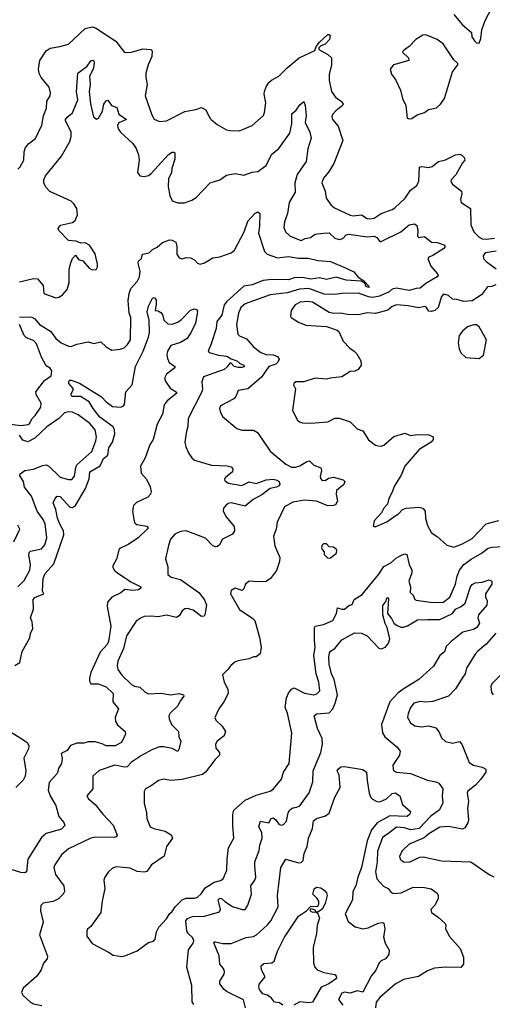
# Model space of a CAD drawing. Extents: x 1690054 to 1842981, y 782881 to 914114.
# Tile 334 of 656: x 1741627 to 1744999, y 885110 to 892127. Entities that reach past the tile are written whole.
import ezdxf

# ---------------------------------------------------------------- set-up
doc = ezdxf.new("R2010")
doc.units = 0

msp = doc.modelspace()

# ---------------------------------------------------------------- linework, layer by layer
at = {"layer": '0CON10XD'}
for points in [[(1744905, 891960), (1744916.4, 891993.6), (1744923.3, 892055), (1744948.3, 892121.7), (1745064.6, 892345)], [(1744725, 892163.8), (1744785, 892090), (1744850, 892035), (1744852.5, 892005), (1744872.5, 891975), (1744885, 891962.5), (1744905, 891960)], [(1741615, 891062), (1741631.7, 891078.3), (1741657.1, 891125), (1741658.9, 891185), (1741668.1, 891215), (1741692, 891245), (1741740.7, 891279.3), (1741785.7, 891375), (1741797.4, 891442.6), (1741817.5, 891495), (1741821.9, 891545), (1741844.3, 891585), (1741847.1, 891605), (1741836.5, 891645), (1741780.5, 891715), (1741765, 891743.8), (1741760.8, 891775), (1741771.5, 891835), (1741815, 891905.5), (1741845, 891923.6), (1741913.3, 891935), (1741975, 891951.4), (1742095, 892064.4), (1742145, 892076.7), (1742168.5, 892068.5), (1742312.7, 891972.7), (1742375, 891892.5), (1742424.1, 891894.1), (1742505, 891918.1), (1742562.5, 891915), (1742572, 891905), (1742570.6, 891865), (1742543.1, 891805), (1742528.1, 891745), (1742526.7, 891715), (1742536.7, 891665), (1742523.3, 891585), (1742569.8, 891449.8), (1742587.6, 891417.6), (1742625, 891400.6), (1742675, 891405.6), (1742805, 891471.5), (1742884.1, 891485.9), (1742925, 891501.2), (1742955, 891483.3), (1742983.9, 891423.9), (1742995, 891413.3), (1743035, 891380), (1743102.3, 891342.3), (1743125, 891336.2), (1743195, 891333.8), (1743285, 891372), (1743366, 891445), (1743374, 891465), (1743382.2, 891535), (1743370.6, 891595), (1743373.1, 891615), (1743385, 891648.8), (1743405, 891680), (1743423.4, 891696.6), (1743475.6, 891724.4), (1743535, 891783.8), (1743621.2, 891855), (1743733, 891907), (1743742.5, 891935), (1743765, 891967.5), (1743825, 892020), (1743835, 892020), (1743841.7, 892011.7), (1743837.5, 891985), (1743805, 891952.5), (1743775, 891940), (1743760, 891925), (1743760, 891915), (1743825, 891879.2), (1743851.4, 891855), (1743851.8, 891805), (1743835.6, 891735), (1743834.4, 891695), (1743852, 891615), (1743880, 891575), (1743923.2, 891543.2), (1743934, 891525), (1743930, 891515), (1743882.2, 891477.8), (1743859.6, 891450.4), (1743854.5, 891435), (1743859.4, 891415), (1743898, 891368), (1743932.5, 891265), (1743867.8, 891102.2), (1743830.9, 891039.1), (1743795, 890996.7), (1743783.5, 890965), (1743805.8, 890905), (1743813.7, 890853.7), (1743848.8, 890805), (1743873.3, 890785), (1743985, 890732.5), (1744005, 890728.5), (1744065, 890736.9), (1744105, 890710.6), (1744125, 890706.9), (1744155, 890712.1), (1744205, 890745.5), (1744285, 890774.3), (1744303.4, 890786.6), (1744378, 890855), (1744415, 890912), (1744460.8, 890945), (1744474.5, 890975.5), (1744478, 891075), (1744495, 891080), (1744545, 891073.8), (1744568.6, 891081.4), (1744615, 891116.2), (1744665, 891128.5), (1744735, 891162.5), (1744767.5, 891167.5), (1744781.7, 891161.7), (1744797.5, 891145), (1744802.5, 891125), (1744785, 891107.5), (1744738.9, 891021.1), (1744705, 890986.2), (1744702, 890975), (1744713.3, 890955), (1744778.8, 890905), (1744781.2, 890885), (1744772.5, 890845), (1744776.2, 890825), (1744841.7, 890781.7), (1744845.7, 890665), (1744866.9, 890615), (1744905, 890577.1), (1744925, 890565.7), (1744955, 890562.7), (1745015, 890569.1)], [(1744405, 891420), (1744425, 891423.3), (1744462.3, 891447.7), (1744513.9, 891466.1), (1744544.1, 891485.9), (1744601.2, 891498.8), (1744630, 891525), (1744656.2, 891565), (1744713.8, 891755), (1744752.5, 891805), (1744752.5, 891815), (1744725, 891840), (1744646.7, 891955), (1744605, 891986.2), (1744525, 892018), (1744503.2, 892016.8), (1744452.5, 891985), (1744405, 891936.7), (1744362.5, 891905), (1744357.5, 891895), (1744401.2, 891855), (1744403.3, 891835), (1744293.3, 891805), (1744270, 891775), (1744279.3, 891739.3), (1744310, 891695), (1744343.8, 891625), (1744356.7, 891565), (1744382.5, 891515), (1744390, 891425), (1744405, 891420)], [(1741992.5, 890395), (1742003.3, 890425), (1742025, 890447.5), (1742047.5, 890417.5), (1742078.3, 890408.3), (1742122.5, 890355), (1742145, 890343.3), (1742173, 890347), (1742181.2, 890365), (1742181.2, 890385), (1742165, 890457.5), (1742125, 890518.8), (1742095, 890536.2), (1742063.3, 890533.3), (1742028.9, 890548.9), (1741975, 890552.5), (1741906.2, 890625), (1741900.7, 890639.3), (1741917.7, 890662.3), (1742005, 890682.5), (1742023.9, 890696.1), (1742040, 890735), (1742035, 890780), (1742014.3, 890815), (1741995, 890833.1), (1741843, 890903), (1741813.2, 890933.2), (1741800.4, 890965), (1741800, 890985), (1741811.8, 891015), (1741925.3, 891154.7), (1741985, 891257.5), (1741995.3, 891295), (1741994.7, 891325), (1741968.7, 891378.7), (1741953.1, 891405), (1741953.8, 891415), (1741965, 891432.2), (1742005, 891462.5), (1742041.2, 891555), (1742032.3, 891615), (1742041.4, 891745), (1742107.5, 891795), (1742135, 891834.4), (1742147.9, 891837.9), (1742155, 891833.8), (1742158.9, 891815), (1742150.9, 891775), (1742124.7, 891725), (1742130.4, 891665), (1742123.2, 891615), (1742133.5, 891526.5), (1742153.3, 891435), (1742175, 891418), (1742190, 891425), (1742217.5, 891475), (1742227.5, 891525), (1742245, 891549.2), (1742255, 891553.8), (1742282.5, 891515), (1742321.3, 891501.3), (1742335, 891453.5), (1742389.2, 891415), (1742335, 891391.5), (1742325.3, 891375), (1742329.3, 891349.3), (1742345.8, 891325.8), (1742434.4, 891245), (1742458.4, 891208.4), (1742475.5, 891164.5), (1742479.1, 891125), (1742467.1, 891037.1), (1742484.3, 891014.3), (1742515, 891010), (1742545, 891015.7), (1742565, 891029.5), (1742689.2, 891165), (1742715, 891182), (1742725, 891183.8), (1742735, 891176.7), (1742733.2, 891133.2), (1742713.6, 891066.4), (1742710.8, 891035), (1742687.6, 890995), (1742685.6, 890935), (1742698.1, 890875), (1742713.8, 890835), (1742755, 890822.5), (1742802.3, 890822.3), (1742855, 890840.6), (1742885, 890860), (1742985, 890964), (1743055, 890986.2), (1743102.1, 891017.9), (1743165, 891030.6), (1743225, 891018), (1743285, 891040), (1743325, 891046), (1743385, 891087.8), (1743423.6, 891165), (1743475, 891207.9), (1743555, 891319.2), (1743568.1, 891385), (1743567.7, 891455), (1743599.2, 891480.8), (1743625, 891520), (1743655, 891542.5), (1743663.5, 891515), (1743670, 891445), (1743662.7, 891395), (1743696.4, 891325), (1743707, 891283), (1743682.6, 891207.4), (1743669.5, 891115), (1743605.8, 891024.2), (1743590.3, 890965), (1743591.7, 890898.3), (1743550, 890825), (1743538.1, 890745), (1743515.5, 890685), (1743512.5, 890645), (1743524.4, 890615), (1743555.6, 890585), (1743635, 890552.5), (1743663.4, 890566.6), (1743700.8, 890575), (1743735, 890598.1), (1743795, 890604.5), (1743835, 890608.2), (1743875, 890569.5), (1743905, 890560.9), (1743932.9, 890567.1), (1743956.7, 890593.3), (1743975, 890599.4), (1744105, 890579.1), (1744155, 890583.1), (1744175.5, 890575.5), (1744195, 890545.7), (1744205, 890546.7), (1744345, 890613.9), (1744405, 890664.7), (1744443, 890673), (1744460.5, 890660.5), (1744467.5, 890625), (1744464.4, 890585), (1744473.8, 890575), (1744515, 890581.6), (1744565, 890540.4), (1744605, 890539), (1744658.9, 890518.9), (1744660, 890505), (1744651.9, 890495), (1744575, 890445.7), (1744546.2, 890435), (1744539.2, 890425), (1744559.1, 890369.1), (1744608, 890315), (1744612, 890305), (1744606.2, 890293.8), (1744523.6, 890246.4), (1744485, 890213.1), (1744455, 890211.8), (1744405, 890196.5), (1744315, 890212.7), (1744284.8, 890205.2), (1744262.1, 890187.9), (1744192.9, 890157.1), (1744145, 890147.3), (1744115, 890152.1), (1744045, 890178.4), (1743925, 890176.6), (1743875, 890168.1), (1743798.2, 890171.8), (1743690.8, 890210.8), (1743623.8, 890206.2), (1743535, 890180.6), (1743414.8, 890165.2), (1743235, 890102.9), (1743204.8, 890075.2), (1743188, 890035), (1743173.1, 889955), (1743182.4, 889885), (1743195, 889873.2), (1743245, 889853.5), (1743295, 889794.6), (1743346.9, 889755), (1743385, 889740.8), (1743435, 889738.8), (1743465, 889725.7), (1743477.7, 889707.7), (1743469.2, 889685), (1743455, 889672.9), (1743404.5, 889655.5), (1743351.5, 889578.5), (1743255, 889496.4), (1743185, 889484), (1743168.3, 889441.7), (1743154.3, 889425.7), (1743058.8, 889375), (1743052, 889355), (1743056.2, 889335), (1743075, 889300), (1743175, 889213.8), (1743212.7, 889202.7), (1743295, 889201.9), (1743324.2, 889185), (1743413, 889053), (1743525, 888959.1), (1743565, 888938.9), (1743595, 888936.9), (1743625, 888947.9), (1743675, 888978.9), (1743695, 888982.2), (1743725, 888952.5), (1743775, 888933.8), (1743780, 888915), (1743771.7, 888871.7), (1743774.4, 888854.4), (1743783.3, 888845), (1743805, 888842), (1743829.4, 888860.6), (1743866.4, 888866.4), (1743935, 888847.9), (1743947.5, 888835), (1743938.9, 888815), (1743887.9, 888772.1), (1743883.8, 888745), (1743893.8, 888695), (1743880, 888670), (1743865, 888663.5), (1743825, 888662.9), (1743745, 888695.8), (1743658.3, 888701.7), (1743575, 888689.2), (1743515.9, 888654.1), (1743462.9, 888545), (1743455.6, 888495), (1743437.1, 888445), (1743447.6, 888377.6), (1743481.8, 888295), (1743481.1, 888265), (1743458.5, 888201.5), (1743416.9, 888145), (1743386, 888124), (1743325, 888120.4), (1743264.4, 888125.6), (1743237.1, 888105), (1743225, 888070), (1743215, 888060), (1743165, 888076), (1743135, 888058.8), (1743130.8, 888035), (1743195, 887924), (1743290.3, 887860.3), (1743304, 887845), (1743338, 887725), (1743348.8, 887655), (1743343, 887607), (1743315, 887586.7), (1743295, 887586.2), (1743265, 887571.2), (1743185, 887558), (1743162.3, 887547.7), (1743132.5, 887525), (1743112.5, 887495), (1743073, 887457), (1743086.2, 887405), (1743112, 887355), (1743113.9, 887326.1), (1743084.2, 887265.8), (1743047.5, 887215), (1743020, 887155), (1743026, 887135), (1743072, 887092), (1743094.3, 887055), (1743086.7, 887023.3), (1743036.5, 886985), (1743023.8, 886965), (1743026.2, 886936.2), (1743052, 886905), (1743052.9, 886885), (1743022.5, 886855), (1742952.5, 886765), (1742931.1, 886748.9), (1742785, 886712.5), (1742705.9, 886705.9), (1742655, 886713.8), (1742616.2, 886703.8), (1742565, 886666.7), (1742525, 886646.7), (1742514.3, 886625.7), (1742516.1, 886543.9), (1742532, 886475), (1742533.9, 886433.9), (1742557.5, 886375), (1742583, 886363), (1742664.5, 886344.5), (1742708.1, 886318.1), (1742716.2, 886295), (1742674.4, 886235), (1742657.1, 886165), (1742568, 886105), (1742535, 886056.2), (1742515, 886052.5), (1742465, 886057.5), (1742415, 886081.4), (1742315, 886090), (1742290.3, 886079.7), (1742257.9, 886052.1), (1742234.3, 886015.7), (1742227.5, 885995), (1742234, 885935), (1742214.4, 885845), (1742206.8, 885763.2), (1742135, 885663.8), (1742111.2, 885645), (1742106.1, 885633.9), (1742106.4, 885596.4), (1742145, 885543.8), (1742261.4, 885481.4), (1742295, 885461.2), (1742355, 885451.9), (1742383.3, 885456.7), (1742465, 885490), (1742545, 885550), (1742580.7, 885559.3), (1742593.3, 885575), (1742602.7, 885627.3), (1742619.7, 885660.3), (1742675, 885718), (1742696, 885755), (1742715, 885772), (1742735.9, 885804.1), (1742785, 885854), (1742815, 885867.5), (1742873.9, 885866.1), (1742895, 885873.8), (1742921.7, 885898.3), (1742950.9, 885939.1), (1743015, 885980.8), (1743058.7, 885991.3), (1743078.8, 886005), (1743105.8, 886065.8), (1743107.1, 886145), (1743117.8, 886225), (1743155.6, 886295), (1743146.9, 886385), (1743147.7, 886465), (1743155, 886494.2), (1743234.7, 886565.3), (1743315, 886600.5), (1743365, 886614.4), (1743415, 886630), (1743437.5, 886645), (1743495.8, 886715), (1743508.6, 886765), (1743548.8, 886825), (1743567.3, 887042.7), (1743537.1, 887185), (1743520.6, 887225), (1743530.9, 887295), (1743545, 887326.7), (1743565, 887356.2), (1743585, 887366.2), (1743657.7, 887327.7), (1743725, 887316), (1743747.6, 887322.4), (1743769.2, 887345), (1743760, 887405), (1743741.8, 887465), (1743725.3, 887595.3), (1743735.3, 887655), (1743729.1, 887705), (1743729.8, 887795), (1743735, 887805.2), (1743795, 887817.1), (1743861.3, 887845), (1743887.7, 887895), (1743895, 887936), (1743925, 887925.2), (1743943.8, 887926.2), (1743975, 887952.7), (1743999.8, 887960.2), (1744014.2, 887995), (1744069.6, 888030.4), (1744190, 888175), (1744225, 888230.8), (1744274.6, 888255.4), (1744315, 888291.4), (1744355, 888312.9), (1744375, 888320), (1744388, 888315), (1744405.4, 888245.4), (1744424.4, 888205), (1744424.5, 888185), (1744403.3, 888125), (1744413.9, 888086.1), (1744413.3, 888045), (1744433.8, 888025), (1744446, 887996), (1744455, 887991.2), (1744555, 887975.4), (1744645, 887972.4), (1744695, 888012.2), (1744736.8, 888103.2), (1744748, 888162), (1744765.4, 888205), (1744795, 888244.4), (1744846.9, 888283.1), (1744925, 888327.1), (1744965, 888358.5), (1744995, 888368.9), (1745075, 888372.7)], [(1741625, 890008), (1741715, 890006.6), (1741735, 889995.3), (1741767.7, 889955), (1741846.1, 889906.1), (1741885, 889855.7), (1741922.9, 889825), (1741975, 889800.6), (1741995, 889798.6), (1742035.4, 889814.6), (1742115, 889831.2), (1742155, 889820), (1742205, 889831.2), (1742245, 889796.2), (1742285, 889772), (1742345, 889778.6), (1742372, 889788), (1742397.3, 889812.7), (1742417.9, 889845), (1742420.7, 890005), (1742409.2, 890035), (1742400.5, 890125), (1742407.1, 890175), (1742419.7, 890210.3), (1742465, 890262), (1742480.8, 890295), (1742485.7, 890335), (1742471.8, 890391.8), (1742474.6, 890405), (1742495.5, 890424.5), (1742504.1, 890455.9), (1742551.8, 890465), (1742575, 890487.9), (1742608.8, 890505), (1742645, 890539.5), (1742695, 890557.2), (1742714.7, 890554.7), (1742740.9, 890540.9), (1742747.3, 890512.7), (1742749.2, 890455), (1742765, 890428.8), (1742785, 890422), (1742815, 890432), (1742845, 890429.2), (1742874.3, 890414.3), (1742895, 890391.2), (1742914.2, 890384.2), (1742945, 890394.4), (1743005, 890428.5), (1743055, 890436.9), (1743135, 890464.2), (1743158.6, 890485), (1743228.5, 890615), (1743255, 890690), (1743303.5, 890745), (1743325, 890756.6), (1743339.8, 890745), (1743338.9, 890655), (1743330.4, 890605), (1743365.7, 890495), (1743374.3, 890475), (1743392.5, 890455), (1743465, 890429.2), (1743545, 890438.5), (1743615, 890427.2), (1743685, 890427.5), (1743755, 890409.5), (1743845, 890404.5), (1743956.2, 890356.2), (1744010.3, 890330.3), (1744040.9, 890290.9), (1744082.5, 890265), (1744121.2, 890225), (1744115, 890218.8), (1744099.2, 890225), (1744088.3, 890248.3), (1744062.3, 890262.3), (1743955, 890271.1), (1743885, 890291.5), (1743815.5, 890274.5), (1743766.2, 890286.2), (1743705, 890276.5), (1743645, 890288.9), (1743585, 890286.8), (1743545, 890273.5), (1743425, 890275.2), (1743365, 890267.7), (1743285, 890236.4), (1743225, 890226.6), (1743105, 890119.1), (1743085.8, 890095), (1743068, 890022), (1743032.5, 889975), (1743029.5, 889925), (1742992.7, 889817.3), (1742972.5, 889765), (1742978.8, 889755), (1743045, 889736.2), (1743105, 889729.4), (1743135, 889710), (1743175, 889696), (1743197.5, 889677.5), (1743226.2, 889665), (1743230, 889655), (1743215, 889648.8), (1743185, 889648.8), (1743156.4, 889656.4), (1743135, 889680), (1743125, 889680), (1743107.7, 889652.3), (1743085.8, 889634.3), (1742938.8, 889581.2), (1742926.9, 889545), (1742932.2, 889495), (1742927.5, 889475), (1742829.1, 889285), (1742826.7, 889225), (1742816.2, 889195), (1742805.9, 889115), (1742812.6, 889082.6), (1742833.3, 889035), (1742854.4, 889005), (1742875, 888988.1), (1742995, 888952.7), (1743107.6, 888947.6), (1743135, 888940), (1743147.1, 888925), (1743146, 888905), (1743096.2, 888865), (1743088.8, 888855), (1743091.2, 888841.2), (1743117.5, 888825), (1743212.4, 888807.6), (1743265, 888832.9), (1743315, 888822.3), (1743385, 888847.3), (1743435, 888851.8), (1743463.8, 888845), (1743477.1, 888835), (1743482.5, 888815), (1743476, 888805), (1743458.8, 888795), (1743415, 888785.2), (1743355, 888740.9), (1743292.3, 888707.7), (1743235, 888660), (1743135, 888684.1), (1743115, 888678.7), (1743096.7, 888665), (1743080.6, 888645), (1743077.5, 888625), (1743098.9, 888585), (1743156.7, 888515), (1743160, 888485), (1743145, 888460), (1743074.6, 888425.4), (1743052.5, 888385), (1743037.9, 888372.1), (1743025, 888370), (1743005, 888378.1), (1742952, 888432), (1742815, 888484.6), (1742775, 888479.2), (1742735, 888460), (1742703.7, 888425), (1742689.2, 888380.8), (1742668.1, 888285), (1742683.2, 888226.8), (1742685, 888173.8), (1742708, 888155), (1742775, 888137.1), (1742905, 888044.2), (1742945, 887992), (1742959.4, 887955), (1742947.5, 887885), (1742943.3, 887875), (1742925, 887873.3), (1742865, 887919.5), (1742825, 887930.9), (1742805, 887927.3), (1742787.1, 887915), (1742765, 887879.2), (1742745, 887865.6), (1742675, 887883.1), (1742615, 887871.5), (1742565, 887876.5), (1742515, 887872.5), (1742493.3, 887865), (1742459.1, 887840.9), (1742389.3, 887735), (1742368.8, 887645), (1742327.5, 887555), (1742322.5, 887525), (1742327.8, 887495), (1742356.5, 887455), (1742425, 887389.4), (1742445, 887377.5), (1742485, 887371.1), (1742521.4, 887335), (1742545, 887322.7), (1742635, 887328.2), (1742705, 887316.5), (1742765, 887324.7), (1742795.5, 887315), (1742799.1, 887305), (1742773.3, 887275), (1742752, 887235), (1742699.4, 887185), (1742692.2, 887165), (1742693.5, 887145), (1742709.1, 887105), (1742758.9, 887055), (1742762.5, 887015), (1742776.2, 886985), (1742763.3, 886926.7), (1742755, 886912.5), (1742713.7, 886933.7), (1742655, 886945.5), (1742625, 886944.6), (1742573.4, 886926.6), (1742495, 886883.4), (1742424.4, 886835.6), (1742395, 886802.5), (1742375, 886798.8), (1742305, 886814.6), (1742195, 886776.4), (1742148.9, 886735), (1742149.3, 886645), (1742107.1, 886595), (1742118, 886575), (1742166.2, 886535), (1742220.8, 886465), (1742295, 886387.5), (1742322.5, 886315), (1742316.5, 886303.5), (1742301.1, 886298.9), (1742168.3, 886301.7), (1742135, 886293.5), (1741975, 886216.9), (1741925.7, 886175), (1741877.1, 886105), (1741871.9, 886085), (1741883.1, 886035), (1741942.9, 885955), (1741948, 885915), (1741938, 885895), (1741905, 885860.8), (1741865, 885843.1), (1741795, 885832), (1741778.8, 885815), (1741775.8, 885775), (1741795.6, 885695), (1741769.5, 885605), (1741826.6, 885453.4), (1741824.3, 885435), (1741796.4, 885403.6), (1741780, 885355), (1741748.5, 885311.5), (1741651.4, 885225), (1741640, 885195), (1741650, 885175), (1741703.8, 885125), (1741725, 885114), (1741785, 885102)], [(1745025, 890477.7), (1744948, 890465), (1744934, 890445), (1744936.7, 890425), (1744955, 890403.3), (1745025, 890351.2)], [(1741625, 890259.2), (1741725, 890281.9), (1741755, 890280), (1741795, 890232.5), (1741800, 890175), (1741885, 890144), (1741909.5, 890150.5), (1741932.5, 890165), (1741966, 890205), (1741980.8, 890255), (1741980.9, 890349.1), (1741992.5, 890395)], [(1745022.7, 890237.3), (1744995, 890224.3), (1744965, 890223.8), (1744921.9, 890165), (1744855, 890124.1), (1744795, 890117.6), (1744745, 890133.8), (1744715, 890134.5), (1744685, 890160.7), (1744649.5, 890170.5), (1744634.8, 890155.2), (1744612.2, 890075), (1744587.6, 890055), (1744565, 890046.2), (1744545, 890049.2), (1744527, 890077), (1744515, 890083.9), (1744475, 890073.5), (1744398.1, 890088.1), (1744315, 890093.8), (1744285, 890083.3), (1744253.6, 890056.4), (1744165, 890032.4), (1744105, 890038.2), (1744045, 890024.2), (1743965, 890025.7), (1743915, 890035.7), (1743865, 890034), (1743835, 890040), (1743715, 890112.5), (1743685, 890118.2), (1743627.5, 890112.5), (1743593.1, 890095), (1743562.5, 890055), (1743558.8, 890015), (1743563.8, 890005), (1743615, 889970), (1743668.8, 889948.8), (1743815, 889941.2), (1743892.5, 889915), (1743903.6, 889903.6), (1743934.2, 889835), (1743981.2, 889785), (1744013.3, 889765), (1744031.2, 889745), (1744060, 889695), (1744063.8, 889665), (1744042.5, 889635), (1744016.9, 889623.1), (1743985, 889618.6), (1743925, 889580.8), (1743845, 889572.9), (1743815, 889564.3), (1743735, 889572), (1743655, 889546.2), (1743597.5, 889545), (1743583.3, 889535), (1743580, 889525), (1743593.8, 889495), (1743572, 889345), (1743606.7, 889275), (1743622.1, 889262.1), (1743645, 889254.3), (1743705, 889252.5), (1743825, 889261.2), (1743876.1, 889286.1), (1743905, 889287.1), (1743985, 889261.2), (1744035, 889210), (1744075, 889196.7), (1744115, 889133.8), (1744164.2, 889094.2), (1744185, 889088.8), (1744205, 889088), (1744225, 889095.8), (1744295, 889156.9), (1744375, 889181.2), (1744415, 889164.2), (1744465, 889170), (1744545, 889167.1), (1744576.7, 889155), (1744576.7, 889135), (1744562, 889115), (1744476.3, 889063.7), (1744374, 888945), (1744348.3, 888881.7), (1744300, 888805), (1744282, 888755), (1744259.2, 888715), (1744250, 888675), (1744223.8, 888645), (1744207.9, 888612.1), (1744156, 888555), (1744148.3, 888518.3), (1744163.3, 888513.3), (1744245, 888549.2), (1744296.4, 888583.6), (1744330, 888605), (1744356.7, 888635), (1744384.4, 888645.6), (1744475, 888652.5), (1744503.3, 888645), (1744518.6, 888625), (1744521.9, 888575), (1744535, 888523.3), (1744565, 888468.8), (1744605, 888443.8), (1744673, 888383), (1744725, 888367.1), (1744785, 888391.5), (1744855, 888430), (1744955, 888534.7), (1745045, 888557.7)], [(1741592, 887525), (1741627.5, 887545), (1741645.8, 887625), (1741698.8, 887721.2), (1741705, 887752.5), (1741721.4, 887788.6), (1741716.5, 887835), (1741704.6, 887865), (1741724.7, 887925), (1741723.8, 887995), (1741735, 888008.4), (1741800, 888035), (1741789.2, 888055), (1741795.6, 888144.4), (1741809.3, 888180.7), (1741870.5, 888249.5), (1741941.6, 888455), (1741939.1, 888485), (1741915, 888526.7), (1741896.8, 888575), (1741885.2, 888635.2), (1741865.6, 888684.4), (1741881.4, 888715), (1741895, 888731.2), (1741915, 888728.6), (1741985, 888652.1), (1742005, 888651.3), (1742025, 888664.5), (1742095.6, 888785), (1742123.1, 888855), (1742127.8, 888905), (1742201.7, 888948.3), (1742225, 888999.2), (1742255.6, 889024.4), (1742264.1, 889075), (1742288.9, 889115), (1742306.7, 889175), (1742304.7, 889205), (1742294.4, 889224.4), (1742198, 889295), (1742150.4, 889355), (1742122.7, 889402.7), (1742061.1, 889441.1), (1742005, 889440.4), (1741995.8, 889445), (1741995, 889458.8), (1742010.5, 889495), (1741978.2, 889535), (1741978.9, 889551.1), (1741985, 889558.6), (1741995, 889557.8), (1742055, 889535.5), (1742211.9, 889438.1), (1742245, 889402.7), (1742289.3, 889369.3), (1742345.2, 889364.8), (1742365, 889372.3), (1742374.5, 889385), (1742385.5, 889474.5), (1742429.3, 889525), (1742452.3, 889655), (1742508.9, 889765), (1742546.7, 889865), (1742552.4, 889897.6), (1742550, 889985), (1742536.4, 890045), (1742545, 890086.2), (1742575, 890142), (1742587.5, 890147.5), (1742600, 890130), (1742601.7, 890098.3), (1742593.3, 890055), (1742615, 890052.5), (1742635, 890041.2), (1742645.6, 890025), (1742655.7, 889985), (1742685, 889958.1), (1742715, 889957.3), (1742755, 889971.8), (1742780.6, 889989.4), (1742845, 890056.2), (1742875, 890066), (1742890.5, 890060.5), (1742895.4, 890045), (1742881.5, 889965), (1742849.2, 889899.2), (1742821.1, 889855), (1742775, 889825.4), (1742705.4, 889804.6), (1742682.5, 889765), (1742677.8, 889735), (1742681.3, 889711.3), (1742694.5, 889684.5), (1742733.3, 889655), (1742733.3, 889645), (1742675, 889601.2), (1742662.7, 889577.3), (1742662.6, 889562.6), (1742668.6, 889545), (1742700.4, 889500.4), (1742743.8, 889475), (1742748.8, 889465), (1742679.1, 889410.9), (1742658.2, 889381.8), (1742646.7, 889315), (1742607.8, 889245), (1742579.2, 889135), (1742555, 889096), (1742522.5, 889005), (1742490, 888945), (1742492.9, 888895), (1742532.4, 888852.4), (1742558.6, 888798.6), (1742564.5, 888765), (1742560, 888745), (1742541.4, 888725), (1742461.2, 888685), (1742440, 888665), (1742432, 888625), (1742440.8, 888565), (1742449.1, 888539.1), (1742461.7, 888528.3), (1742535, 888517.5), (1742542.5, 888505), (1742537.5, 888495), (1742472.5, 888435), (1742405, 888389.6), (1742337.5, 888355), (1742316.9, 888283.1), (1742290.8, 888235), (1742290.8, 888225), (1742302, 888205), (1742324, 888185), (1742420.4, 888120.4), (1742492.5, 888085), (1742492.5, 888075), (1742475.7, 888064.3), (1742435, 888058), (1742377.5, 888065), (1742347.6, 888042.4), (1742285, 888010.6), (1742254.5, 887975.5), (1742251.4, 887945), (1742277.7, 887805), (1742261.1, 887695), (1742250.6, 887675), (1742201.1, 887618.9), (1742134.8, 887475.2), (1742124.6, 887435), (1742125, 887412.5), (1742134.5, 887394.5), (1742186.8, 887393.2), (1742245, 887372.7), (1742293.6, 887325), (1742292.5, 887265), (1742332.9, 887215), (1742307.7, 887155), (1742310.4, 887125), (1742325, 887100.6), (1742380, 887055), (1742381.4, 887035), (1742353.1, 886976.9), (1742308.1, 886951.9), (1742245, 886951.2), (1742215, 886967.4), (1742165, 886980), (1742115, 886980), (1742085, 886970), (1742035, 886971.4), (1741988.8, 886955), (1741965, 886918.8), (1741923.6, 886896.4), (1741930.8, 886865), (1741925.7, 886825), (1741905.6, 886794.4), (1741894.3, 886755), (1741838.3, 886691.7), (1741830.8, 886635), (1741844, 886595), (1741885, 886526.7), (1741907.6, 886447.6), (1741942.9, 886405), (1741949.2, 886385), (1741925, 886358.5), (1741815, 886327.1), (1741781.9, 886298.1), (1741685.4, 886145), (1741675, 886053.8), (1741662.9, 886047.1), (1741635, 886048.5), (1741535, 886081.4)], [(1741543.2, 889246.8), (1741635, 889234.8), (1741687.1, 889242.9), (1741698.6, 889251.4), (1741715, 889283.3), (1741736.5, 889305), (1741777.1, 889365), (1741779.5, 889395), (1741745.4, 889455), (1741743.2, 889475), (1741805, 889555.6), (1741850.6, 889589.4), (1741857.1, 889625), (1741845, 889642.9), (1741815, 889660), (1741782.6, 889722.6), (1741747.5, 889817.5), (1741725, 889839.7), (1741675, 889860), (1741658.9, 889875), (1741624.7, 889955)], [(1744905, 889713.3), (1744936.7, 889735), (1744956.7, 889845), (1744905, 889937.5), (1744885, 889953.3), (1744865, 889953.3), (1744821.2, 889938.8), (1744785, 889906), (1744762.5, 889875), (1744756, 889825), (1744761.7, 889781.7), (1744775, 889752.5), (1744809.3, 889719.3), (1744905, 889713.3)], [(1741614.4, 888085), (1741659.1, 888130.9), (1741699.1, 888205), (1741703.6, 888245), (1741691.9, 888311.9), (1741695, 888329.5), (1741705, 888338.8), (1741782, 888355), (1741805.8, 888384.2), (1741820.9, 888435), (1741808.2, 888535), (1741795.7, 888565.7), (1741752.5, 888625), (1741712, 888732), (1741662.2, 888795), (1741654.2, 888835), (1741628.6, 888875), (1741630.3, 888889.7), (1741665, 888913.3), (1741725, 888924.3), (1741789.1, 888950.9), (1741815, 888953.5), (1741835.6, 888945), (1741917.1, 888867.1), (1741975, 888849.6), (1741999.2, 888850.8), (1742017.3, 888872.7), (1742026.9, 888935), (1742036, 888954), (1742141.1, 889048.9), (1742171.3, 889125), (1742176.2, 889155), (1742165.4, 889205), (1742128.4, 889248.4), (1742045, 889310.6), (1742005, 889330), (1741975, 889332.2), (1741947.8, 889325), (1741905.9, 889285), (1741820.6, 889225), (1741736.1, 889143.9), (1741685, 889118.3), (1741650.8, 889130.8), (1741626.2, 889165)], [(1741585.5, 888405), (1741627.5, 888495), (1741614.3, 888525)], [(1743825, 888290), (1743845, 888292.5), (1743886.1, 888323.9), (1743888.3, 888348.3), (1743865, 888367.5), (1743835, 888370), (1743815, 888392.5), (1743795, 888391.2), (1743785, 888382.5), (1743780, 888365), (1743785, 888350), (1743800, 888335), (1743800, 888315), (1743825, 888290)], [(1743876.9, 887255), (1743894, 887315), (1743870.3, 887425), (1743852.1, 887465), (1743834.8, 887535), (1743832.2, 887585), (1743837.8, 887615), (1743845, 887626.9), (1743874.4, 887645.6), (1743925, 887707.5), (1744015, 887757.1), (1744065, 887754.2), (1744105, 887735.7), (1744188.3, 887648.3), (1744205, 887644.2), (1744235.7, 887655), (1744257.3, 887682.7), (1744266.3, 887715), (1744247.8, 887795), (1744233.8, 887823.8), (1744217, 887885), (1744218.3, 887951.7), (1744239.2, 887980.8), (1744247.1, 888005), (1744255, 888010), (1744259.1, 887999.1), (1744250.4, 887895), (1744280.2, 887860.2), (1744295, 887825.6), (1744315, 887810.8), (1744345, 887797.3), (1744365, 887797.7), (1744392.6, 887807.4), (1744465, 887850.4), (1744535, 887851.2), (1744625, 887852.1), (1744715, 887895.5), (1744736.9, 887925), (1744775.9, 887944.1), (1744805, 887969.4), (1744842.1, 888085), (1744855, 888102.3), (1744875, 888114.1), (1744925, 888117.7), (1744975, 888134.5), (1744995.4, 888125), (1744995.4, 888105), (1744950.8, 888035), (1744950, 888015), (1744962.2, 887985), (1744959.4, 887955), (1744900.8, 887885), (1744895.6, 887865), (1744907.1, 887825), (1744887.8, 887795), (1744865, 887781.5), (1744788.6, 887761.4), (1744705, 887694.5), (1744670.4, 887659.6), (1744657.1, 887622.9), (1744623.1, 887595), (1744579.8, 887520.2), (1744473.3, 887425), (1744363.3, 887356.7), (1744325, 887326.6), (1744266.5, 887265), (1744206.9, 887105), (1744215.2, 887045.2), (1744232.2, 887015), (1744316.7, 886945), (1744341.9, 886915), (1744335.5, 886885), (1744290, 886815), (1744290.6, 886785), (1744296, 886775), (1744315, 886765.5), (1744415, 886754.8), (1744536.2, 886706.2), (1744595, 886696.4), (1744616.2, 886686.2), (1744644.4, 886644.4), (1744641.1, 886595), (1744646.4, 886545), (1744622.2, 886495), (1744559.3, 886450.7), (1744477.4, 886362.6), (1744415, 886353.8), (1744372, 886368), (1744315, 886371.6), (1744259.9, 886330.1), (1744215, 886297.8), (1744179.1, 886200.9), (1744177.1, 886125), (1744164.2, 886055), (1744175, 886004.4), (1744221.9, 885951.9), (1744255.5, 885935.5), (1744277.3, 885907.3), (1744295, 885899.2), (1744348.8, 885905), (1744435, 885944.5), (1744515, 885942.9), (1744562.6, 885932.6), (1744605, 885901.2), (1744612.9, 885885), (1744611.1, 885865), (1744590, 885820), (1744560.8, 885785), (1744564, 885765), (1744611.9, 885731.9), (1744661.2, 885685), (1744666.7, 885675), (1744665, 885650), (1744690, 885595), (1744768.8, 885508.8), (1744793, 885447), (1744794, 885395), (1744775, 885372.9), (1744665, 885374.4), (1744585, 885366.7), (1744535, 885348.6), (1744470.8, 885309.2), (1744365, 885286.2), (1744305, 885254.4), (1744195, 885158.1), (1744171.1, 885125), (1744164.4, 885085)], [(1745024.4, 887755), (1744953.6, 887676.4), (1744895, 887627.8), (1744876.7, 887605), (1744814.7, 887505.3), (1744805.5, 887465), (1744787.6, 887442.4), (1744735, 887357.1), (1744685, 887306.9), (1744575, 887268.1), (1744525, 887263.1), (1744485, 887268.9), (1744438.8, 887255), (1744414, 887225), (1744397.3, 887182.7), (1744394.3, 887155), (1744414.3, 887115), (1744445, 887094.4), (1744491.9, 887088.1), (1744545, 887094.2), (1744595, 887079.2), (1744619.7, 887049.7), (1744635, 887010), (1744665, 886982.5), (1744715, 886970), (1744765, 886984), (1744780.6, 886965), (1744833.7, 886833.7), (1744863.3, 886815), (1744925, 886800), (1744951.2, 886785), (1744951.4, 886765), (1744915.9, 886714.1), (1744879, 886671), (1744825, 886628.6), (1744818.9, 886615), (1744828.2, 886558.2), (1744822.3, 886505), (1744828.5, 886425), (1744825, 886403.8)], [(1745055, 887454), (1744994.3, 887395), (1744988.6, 887375), (1744993, 887333), (1745005.7, 887315.7)], [(1742868.9, 885108.9), (1742856.6, 885126.6), (1742854.7, 885245), (1742818.8, 885375), (1742831.5, 885498.5), (1742865.6, 885545), (1742868.5, 885565), (1742859.4, 885585), (1742831.1, 885611.1), (1742820.5, 885630.5), (1742811.2, 885705), (1742825, 885720.8), (1742858.8, 885735), (1742945, 885739), (1743051.5, 885768.5), (1743060, 885785), (1743042.4, 885855), (1743055, 885867.4), (1743067.2, 885865), (1743091.7, 885841.7), (1743145, 885808.2), (1743215, 885785.6), (1743235, 885785.7), (1743255, 885815.8), (1743281.1, 885895), (1743275.6, 885955), (1743304.5, 885995), (1743311.3, 886015), (1743303.6, 886093.6), (1743304.7, 886125.3), (1743334.6, 886205), (1743339.5, 886245), (1743356, 886295), (1743355.2, 886335), (1743332.7, 886375), (1743345, 886416.2), (1743405, 886402.9), (1743420.4, 886435), (1743435, 886439.8), (1743454, 886425), (1743475, 886394.3), (1743492.3, 886387.7), (1743509.3, 886390.7), (1743530.6, 886415), (1743542.7, 886475), (1743554.6, 886495), (1743575, 886510.6), (1743605, 886514.2), (1743626, 886524), (1743693.2, 886616.8), (1743718.8, 886695), (1743721.5, 886775), (1743775, 886904), (1743786.5, 886965), (1743783.9, 887005), (1743751.3, 887075), (1743727.3, 887165), (1743745, 887180.6), (1743834, 887186), (1743860, 887215), (1743876.9, 887255)], [(1741489.4, 887095), (1741635, 887006.6), (1741680.8, 886975), (1741693.1, 886955), (1741688.9, 886931.1), (1741656.4, 886865), (1741670, 886775), (1741666.6, 886735), (1741652.9, 886707.1), (1741598.9, 886655)], [(1743236.9, 885085), (1743222.6, 885142.6), (1743107.8, 885197.8), (1743086, 885215), (1743055.4, 885255), (1743054.6, 885275.4), (1743085.5, 885325), (1743088.9, 885345), (1743080.8, 885365), (1743055.6, 885395.6), (1743050, 885455), (1743013, 885547), (1743014.7, 885555.3), (1743024, 885556), (1743075, 885543.1), (1743135, 885543.5), (1743243.3, 885586.7), (1743295, 885593.6), (1743315.9, 885604.1), (1743395, 885675.6), (1743418.2, 885705), (1743472, 885805), (1743467.3, 885885), (1743490, 886085), (1743525, 886143.8), (1743615, 886117.2), (1743635, 886120.4), (1743649.6, 886135), (1743657.3, 886185), (1743676.9, 886235), (1743686.9, 886293.1), (1743716.6, 886363.4), (1743723.5, 886416.5), (1743745, 886434.4), (1743807.8, 886452.2), (1743835, 886472), (1743874.2, 886585.8), (1743913.8, 886655), (1743906.6, 886745), (1743892.7, 886775), (1743897.9, 886785), (1743918.5, 886801.5), (1743945.2, 886804.8), (1744075, 886783.2), (1744100.3, 886765), (1744105.2, 886705.2), (1744120, 886615), (1744132.1, 886585), (1744145, 886570.9), (1744174.8, 886554.8), (1744196.6, 886553.4), (1744243.3, 886575), (1744285, 886612.7), (1744306, 886616), (1744339.2, 886595), (1744357.1, 886535), (1744415.6, 886485), (1744411.1, 886465), (1744391.2, 886448.8), (1744266.8, 886453.2), (1744177.6, 886402.4), (1744136.6, 886353.4), (1744104.9, 886275.1), (1744065.7, 886085), (1744038.2, 886015), (1744025, 885953.8), (1744004.4, 885915), (1744002.2, 885855), (1743948, 885755), (1743969.2, 885699.2), (1744021.3, 885661.3), (1744075, 885646.9), (1744113.3, 885655), (1744185, 885689.2), (1744215, 885693.3), (1744225, 885687.5), (1744231.1, 885645), (1744221.4, 885591.4), (1744234.4, 885545), (1744262.5, 885495), (1744259.2, 885465), (1744235.5, 885434.5), (1744205, 885419.2), (1744190.8, 885405), (1744165, 885347.5), (1744136.7, 885315), (1744075, 885195.7), (1744035, 885206.8), (1743985, 885190.6), (1743945, 885197.5), (1743925, 885190), (1743902, 885145), (1743931.5, 885105)], [(1744825, 886403.8), (1744803.1, 886366.9), (1744785, 886358.2), (1744685, 886377.9), (1744625, 886372), (1744545, 886324.6), (1744512.9, 886297.1), (1744405, 886252), (1744357.1, 886205), (1744337.5, 886165), (1744340, 886145), (1744366, 886126), (1744405, 886122.9), (1744481.3, 886158.7), (1744505, 886161.9), (1744635, 886132.7), (1744844.5, 886124.5), (1744975, 886036.2), (1745009.5, 886019.5)], [(1743503.3, 885105), (1743479.5, 885119.5), (1743445, 885124.2), (1743423.8, 885153.8), (1743394.7, 885174.7), (1743362.5, 885185), (1743338.6, 885215), (1743332.5, 885235), (1743335, 885252.5), (1743378, 885305), (1743351.9, 885355), (1743350.8, 885385), (1743368.9, 885401.1), (1743425, 885404.5), (1743442.7, 885417.3), (1743465, 885488), (1743515, 885588), (1743615, 885737.5), (1743673.9, 885776.1), (1743705, 885810), (1743755, 885807.5), (1743762, 885825), (1743760, 885845), (1743749.4, 885865), (1743719.2, 885895), (1743726.6, 885933.4), (1743745, 885944.4), (1743775, 885940.3), (1743801.5, 885921.5), (1743815.8, 885905), (1743819.4, 885885), (1743805, 885828.8), (1743785, 885788.8), (1743755, 885767.5), (1743740, 885770), (1743735, 885780), (1743717, 885787), (1743705, 885790), (1743700, 885785), (1743700, 885775), (1743715, 885767.5), (1743740, 885770), (1743740, 885765), (1743751.7, 885761.7), (1743766.1, 885725), (1743748.8, 885675), (1743744.5, 885615), (1743721.4, 885515), (1743722.5, 885405), (1743732.5, 885375), (1743750, 885355), (1743797.2, 885337.2), (1743875, 885322), (1743885, 885310), (1743886.4, 885295), (1743833.1, 885255), (1743777.2, 885232.8), (1743715, 885125.6), (1743695, 885121.5), (1743625, 885126.7), (1743582.5, 885105)]]:
    msp.add_lwpolyline(points, dxfattribs=at)

doc.saveas('drawing.dxf')
